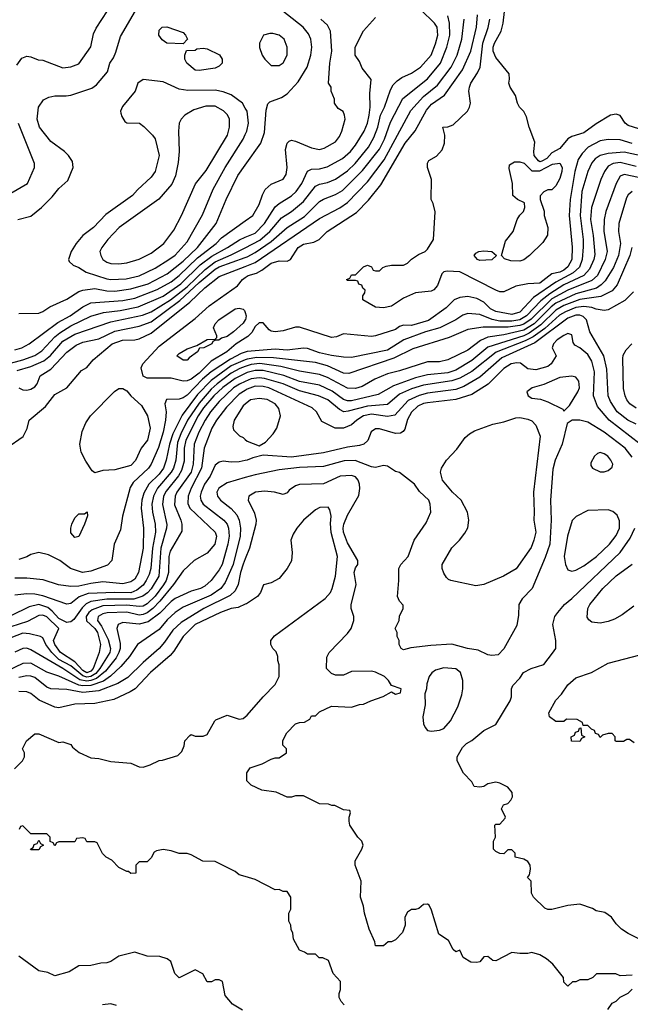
# Model space of a CAD drawing. Header units: inches. Extents: x 1793389 to 1900389, y 320802 to 470796.
# Tile 740 of 752: x 1868875 to 1871921, y 450656 to 455567. Entities that reach past the tile are written whole.
import ezdxf

# ---------------------------------------------------------------- set-up
doc = ezdxf.new("R2010")
doc.units = ezdxf.units.IN
doc.header["$MEASUREMENT"] = 0
doc.layers.add('B8465', color=7, linetype='Continuous')
doc.layers.add('B8475', color=7, linetype='Continuous')

msp = doc.modelspace()

# ---------------------------------------------------------------- linework, layer by layer
at = {"layer": 'B8465', "color": 2}
for points, elevation in [([(1868866, 454570), (1868930, 454586.8), (1868984, 454630), (1869037.5, 454682.5), (1869070, 454724.7), (1869115.5, 454764.5), (1869142, 454830), (1869139, 454859), (1869118, 454890), (1869098, 454910), (1869030, 454959), (1868974, 455030), (1868961.2, 455070), (1868969, 455130), (1868993.6, 455166.4), (1869020.2, 455179.8), (1869050, 455186.8), (1869106.4, 455186.4), (1869130, 455190.6), (1869235.1, 455224.9), (1869258, 455242), (1869313.6, 455306.4), (1869325.2, 455350), (1869343.2, 455376.8), (1869354.8, 455405.2), (1869377.5, 455482.5), (1869464, 455630)], 298), ([(1868860.1, 455339.9), (1868885.6, 455374.4), (1868910, 455384.7), (1868930, 455382), (1868966.4, 455366.4), (1868990, 455364.7), (1869090, 455326.8), (1869130, 455330.8), (1869170, 455346.8), (1869229.1, 455430.9), (1869243.2, 455496.8), (1869255.5, 455524.5), (1869313.2, 455610)], 302), ([(1870000, 455126.1), (1869986, 455150), (1869930, 455192), (1869890, 455207.3), (1869850, 455215.6), (1869714.2, 455214.2), (1869670, 455219.5), (1869590, 455257.2), (1869490, 455268.7), (1869464.7, 455250), (1869451.3, 455210), (1869387.1, 455132.9), (1869378, 455110), (1869379.6, 455099.6), (1869383.6, 455083.6), (1869399.6, 455059.6), (1869410, 455052), (1869472, 455050), (1869494.4, 455034.4), (1869538, 454990), (1869550, 454972), (1869570.6, 454890), (1869550.6, 454810), (1869530, 454781.2), (1869461.7, 454718.3), (1869437.3, 454690), (1869304.7, 454595.3), (1869242.8, 454530), (1869190.5, 454489.5), (1869156, 454450), (1869131.3, 454410), (1869118, 454370), (1869121, 454361), (1869142, 454342), (1869170, 454330.8), (1869206.9, 454306.9), (1869310, 454273.7), (1869330, 454270.4), (1869405.3, 454274.7), (1869470, 454288.8), (1869550, 454327.2), (1869619.5, 454370), (1869650, 454392.7), (1869710, 454458), (1869786.5, 454593.5), (1869839.4, 454720.6), (1869900.7, 454830), (1869989.6, 454970), (1870000, 454993.5)], 298), ([(1868830, 454700.7), (1868914, 454750), (1868949, 454830), (1868949.2, 454850), (1868868.5, 455048.5)], 302), ([(1868870, 454101), (1868970, 454102.8), (1868990, 454111), (1869024.8, 454135.2), (1869110, 454173.4), (1869169.6, 454210.4), (1869190, 454218), (1869250, 454225.3), (1869310, 454214.3), (1869350, 454213.1), (1869430, 454224.4), (1869516, 454250), (1869610, 454298.9), (1869690, 454361.7), (1869761.3, 454430), (1869855.1, 454550), (1869904.5, 454670), (1869962.9, 454790), (1870000, 454841.6)], 294), ([(1868850, 453919.5), (1868885.2, 453930), (1868922.7, 453950), (1869064.5, 454055.5), (1869126.6, 454090), (1869190, 454134.4), (1869230, 454154.4), (1869390, 454166.5), (1869450, 454178.3), (1869559.8, 454220.2), (1869630, 454259.6), (1869670, 454291.5), (1869761.8, 454378.2), (1869855.6, 454450), (1869882.2, 454477.8), (1870000, 454563.1)], 290), ([(1868810, 453848.9), (1868890, 453870.3), (1868950, 453891.8), (1868985.7, 453914.3), (1869050, 453984.2), (1869075.3, 454004.7), (1869130, 454040.3), (1869230, 454087.2), (1869293.5, 454106.5), (1869376.2, 454116.2), (1869465.9, 454134.1), (1869590, 454188.1), (1869679.1, 454250), (1869775.7, 454344.3), (1869832.9, 454387.1), (1869911.8, 454430), (1869970.8, 454469.2), (1870000, 454481.2)], 286), ([(1868862.3, 453817.7), (1868930, 453836.9), (1868994.6, 453865.4), (1869028.2, 453891.8), (1869090, 453962.6), (1869150, 453997.8), (1869330, 454058.9), (1869487.9, 454092.1), (1869530, 454110.3), (1869626.9, 454170), (1869710, 454234.7), (1869799.7, 454320.3), (1869850, 454359.7), (1869930, 454393.4), (1870000, 454429.3)], 282), ([(1868870, 453731.3), (1868890, 453721), (1868910, 453718.8), (1868930, 453724), (1868950, 453736), (1868961.2, 453750), (1868977.2, 453790), (1869030, 453823.8), (1869110, 453908.5), (1869156.6, 453943.4), (1869190, 453958), (1869270, 453975.3), (1869350, 454013.8), (1869470, 454038.3), (1869530, 454059.6), (1869674.5, 454165.5), (1869770, 454255), (1869850, 454321.8), (1869870, 454334), (1870000, 454380)], 278), ([(1868810, 453431), (1868892.3, 453487.7), (1868912.5, 453527.5), (1868922, 453570), (1869003.2, 453636.8), (1869050, 453698), (1869110, 453731.3), (1869183.1, 453816.9), (1869210, 453832), (1869242, 453870), (1869336, 453950), (1869387.9, 453967.9), (1869449.6, 453970.4), (1869470, 453975.5), (1869530, 454003.1), (1869723, 454157), (1869798.7, 454230), (1869870, 454285.3), (1870000, 454335.8)], 274), ([(1870000, 453978.5), (1869954.9, 453950), (1869908.2, 453910), (1869830, 453863.5), (1869770, 453803.5), (1869730, 453773), (1869710, 453765.1), (1869690, 453763.7), (1869630, 453779.5), (1869510, 453779), (1869490, 453788), (1869481.2, 453830), (1869489, 453850), (1869570, 453939.1), (1869750, 454076.3), (1869820.8, 454139.2), (1869961.5, 454238.5), (1869986, 454270), (1870000, 454280)], 270), ([(1870000, 454069.2), (1869990, 454053.2), (1869940.7, 454010), (1869910, 453986.6), (1869882, 453978), (1869868.4, 453968.4), (1869851.6, 453968.4), (1869838, 453962), (1869834, 453950), (1869794, 453930), (1869772, 453928), (1869762, 453910), (1869719.6, 453880.4), (1869710, 453868.7), (1869690, 453869), (1869658, 453890), (1869670, 453902), (1869710, 453924.7), (1869758, 453942), (1869810, 453972), (1869850, 453974), (1869858, 453982), (1869858, 453990), (1869842, 454030), (1869849.2, 454050), (1869869, 454070), (1869950, 454124.9), (1869970, 454127.7), (1869990, 454122.8), (1869996.7, 454116.7), (1870000, 454106)], 266), ([(1870000, 453908.7), (1869978.9, 453901.1), (1869926.9, 453873.1), (1869830.1, 453809.9), (1869786.8, 453773.2), (1869710, 453694.3), (1869690, 453680.5), (1869670, 453674.5), (1869607.7, 453672.3), (1869598.8, 453650), (1869604.9, 453610), (1869602.4, 453570), (1869590.3, 453510), (1869566.6, 453433.4), (1869530.4, 453350), (1869517.1, 453330), (1869441.4, 453258.6), (1869426.7, 453233.3), (1869387.3, 453090), (1869378.5, 453021.5), (1869346, 452950), (1869334, 452870), (1869313.5, 452846.5), (1869230, 452816.9), (1869188, 452810), (1869128, 452830), (1869075.3, 452870), (1869018.3, 452898.3), (1868970, 452909.4), (1868930, 452899.3), (1868910, 452887), (1868870, 452874.5)], 274), ([(1870000, 453869.9), (1869930, 453839.8), (1869830, 453767.7), (1869762.5, 453697.5), (1869685.1, 453594.9), (1869639.1, 453500.9), (1869622.8, 453450), (1869606.3, 453370), (1869591.7, 453330), (1869570, 453300.5), (1869518.7, 453250), (1869494.9, 453205.1), (1869484.2, 453170), (1869481.1, 453130), (1869492, 453030), (1869490.2, 452930), (1869467.2, 452810), (1869450, 452776.2), (1869430, 452763), (1869390, 452752.8), (1869290, 452762.4), (1869230, 452755.1), (1869170, 452740.5), (1869130, 452738.9), (1869067.8, 452747.8), (1868992.5, 452772.5), (1868910, 452782), (1868850, 452781.6)], 278), ([(1870000, 453801.9), (1869950, 453776.5), (1869887.9, 453732.1), (1869842.8, 453690), (1869791.4, 453630), (1869764.9, 453590), (1869704.2, 453470), (1869695.8, 453430), (1869695.1, 453364.9), (1869682, 453318), (1869667.7, 453292.3), (1869605.4, 453214.5), (1869591.7, 453190), (1869587.8, 453147.8), (1869608.7, 453048.7), (1869607.4, 453030), (1869579.7, 452930), (1869569.2, 452790.8), (1869530, 452728), (1869512.2, 452707.8), (1869488.7, 452691.3), (1869443.4, 452676.6), (1869310, 452677), (1869230, 452664.5), (1869207.2, 452652.8), (1869186.6, 452633.4), (1869145.2, 452574.8), (1869130, 452563.6), (1869118.7, 452561.3), (1869110, 452560.4), (1869070, 452580.3), (1869037.2, 452617.2), (1869014.8, 452634.8), (1868970, 452649.7), (1868922.4, 452637.6), (1868830, 452593.3)], 286), ([(1870000, 453836.4), (1869973.3, 453826.7), (1869930, 453802.8), (1869860.2, 453750), (1869830, 453723.9), (1869770, 453654.7), (1869711.3, 453570), (1869678.4, 453501.6), (1869662.7, 453457.3), (1869653.4, 453370), (1869641.8, 453330), (1869630.8, 453309.2), (1869562.3, 453230), (1869542, 453190), (1869534.3, 453150), (1869537.4, 453110), (1869550.3, 453050), (1869551.5, 453010), (1869536.9, 452930), (1869529, 452830), (1869521, 452799), (1869506.3, 452770), (1869490, 452746.3), (1869459.2, 452720.8), (1869430, 452708.1), (1869350, 452709.8), (1869215.9, 452704.1), (1869172.3, 452687.7), (1869130, 452655.1), (1869110, 452652), (1868990, 452692.8), (1868950, 452701.3), (1868910, 452703.6), (1868850, 452697)], 282), ([(1870000, 453761.8), (1869970.9, 453749.1), (1869941.1, 453730), (1869870, 453663), (1869826, 453610), (1869799.6, 453570), (1869769, 453510), (1869745.2, 453450), (1869739.7, 453350), (1869730.2, 453310), (1869659.5, 453210), (1869650.3, 453190), (1869647.7, 453147.7), (1869678.4, 453070), (1869683.8, 453050), (1869684.5, 453015.5), (1869624.8, 452915.2), (1869618.9, 452890), (1869616.9, 452810), (1869604.9, 452770), (1869592.6, 452747.4), (1869550, 452692.2), (1869510, 452653.7), (1869490, 452642), (1869470, 452639.3), (1869410, 452646.5), (1869290, 452643.7), (1869236.1, 452623.9), (1869219.6, 452610), (1869206.5, 452590), (1869207.7, 452567.7), (1869250.1, 452530.1), (1869262.7, 452510), (1869278, 452450), (1869271.4, 452410), (1869241, 452330), (1869230, 452316.8), (1869210, 452308.8), (1869190, 452320.3), (1869150, 452363.5), (1869079.1, 452410), (1869050, 452449.7), (1869044.1, 452470), (1869069.7, 452530), (1869010, 452587.8), (1868990, 452596.9), (1868970, 452594.7), (1868914.4, 452565.6), (1868830, 452538.5)], 290), ([(1870000, 453717.6), (1869970, 453699.7), (1869906.1, 453633.9), (1869857, 453570), (1869833.4, 453530), (1869794.9, 453430), (1869781.5, 453330), (1869730.3, 453230), (1869714.9, 453190), (1869713.4, 453153.4), (1869723.8, 453130), (1869850.4, 453010), (1869856.4, 452990), (1869847.7, 452950), (1869810, 452905.2), (1869744.7, 452870), (1869690, 452818), (1869642, 452750), (1869573.9, 452666.1), (1869539.6, 452630), (1869510, 452608.7), (1869490, 452599.8), (1869470, 452597.2), (1869410, 452610.8), (1869311.5, 452608.5), (1869290, 452603.5), (1869266.4, 452590), (1869263.1, 452570), (1869282.1, 452542.1), (1869315.8, 452475.8), (1869327.6, 452430), (1869324.6, 452410), (1869273.8, 452330), (1869254.3, 452305.7), (1869230, 452291), (1869210, 452288), (1869190, 452293.4), (1869130, 452343.7), (1869070, 452375.9), (1869035.1, 452410), (1869006, 452450), (1868990, 452484), (1868978, 452490), (1868923.8, 452503.8), (1868890, 452506.6), (1868830, 452484)], 294), ([(1870000, 453648.8), (1869990, 453640.9), (1869944, 453570), (1869938, 453538), (1869941, 453521), (1869971.1, 453491.1), (1869990, 453482), (1870000, 453473.3)], 298), ([(1870000, 453367.3), (1869970, 453361.2), (1869930, 453359), (1869890, 453364), (1869870, 453359), (1869850, 453344), (1869824.4, 453290), (1869797, 453250), (1869779.5, 453210), (1869775.8, 453190), (1869778.4, 453170), (1869790.3, 453150.3), (1869893, 453070), (1869910.2, 453050.2), (1869916.5, 453030), (1869919.6, 452990), (1869912.7, 452950), (1869884.9, 452850), (1869870, 452822.7), (1869830.4, 452770), (1869798.7, 452741.3), (1869776, 452730), (1869730, 452716.9), (1869650, 452680.5), (1869630, 452665.6), (1869573.5, 452606.5), (1869515.9, 452564.1), (1869470, 452551), (1869390, 452559.6), (1869366.8, 452550), (1869359.1, 452530), (1869376, 452456), (1869376.5, 452430), (1869370.2, 452410), (1869356.7, 452383.3), (1869303.4, 452316.6), (1869258.7, 452281.3), (1869230, 452270.4), (1869210, 452268.2), (1869174.5, 452274.5), (1869089.7, 452330), (1868930, 452424.2), (1868910, 452431.6), (1868890, 452429.6), (1868850, 452411.8)], 298), ([(1870000, 453282.7), (1869910, 453256.2), (1869867.7, 453230), (1869859.1, 453210), (1869862, 453190), (1869877.3, 453170), (1869930, 453128), (1869957.5, 453097.5), (1869970.4, 453070), (1869976.5, 453030), (1869974.6, 452990), (1869939.6, 452850), (1869900.2, 452759.8), (1869878.4, 452730), (1869830, 452696), (1869690, 452635.8), (1869650, 452609.6), (1869610, 452573.3), (1869570, 452525.6), (1869462.8, 452450), (1869423, 452390), (1869378.8, 452341.2), (1869328.2, 452291.8), (1869292.6, 452267.4), (1869230, 452246.1), (1869190, 452243.9), (1869170, 452247.4), (1869070, 452292.6), (1869010, 452313), (1868930, 452357.4), (1868890, 452356.3), (1868810, 452317.4)], 302), ([(1870000, 452877.5), (1869989.2, 452850.8), (1869976, 452810), (1869964.9, 452750), (1869950, 452718), (1869925.5, 452694.5), (1869793, 452630), (1869679.9, 452560.1), (1869638.2, 452521.8), (1869598, 452462), (1869570, 452429.6), (1869490, 452360.5), (1869414.3, 452285.7), (1869364.4, 452255.6), (1869270, 452219.8), (1869190, 452211.6), (1869110, 452226.6), (1869030, 452229.7), (1869010, 452237.6), (1868950, 452286), (1868930, 452292.8), (1868910, 452294.3), (1868870, 452286.6)], 306), ([(1870000, 452651.2), (1869964.9, 452635.1), (1869929.4, 452629.4), (1869876, 452610), (1869750, 452549.7), (1869690.4, 452490), (1869643.4, 452416.6), (1869624.8, 452395.2), (1869528, 452310), (1869450.2, 452229.7), (1869426.1, 452213.9), (1869344.4, 452175.6), (1869250, 452155.6), (1869150, 452152.3), (1869070, 452135.1), (1869050, 452138), (1868971.9, 452171.9), (1868930, 452205.2), (1868910, 452215.1), (1868870, 452216.2)], 310), ([(1868849.1, 451830.9), (1868888, 451870), (1868898, 451890), (1868898, 451910), (1868888, 451930), (1868908, 451970), (1868950, 452004.7), (1868970, 452004.7), (1869070, 451962), (1869090, 451964.7), (1869130, 451951), (1869138, 451938), (1869171.1, 451911.1), (1869230, 451884.7), (1869270, 451881), (1869330, 451866), (1869430, 451858), (1869470, 451841), (1869490, 451838), (1869526, 451850), (1869570, 451872), (1869587.3, 451872.7), (1869663.1, 451896.9), (1869683.1, 451916.9), (1869694.6, 451945.4), (1869698, 451970), (1869723.1, 451996.9), (1869730, 452002), (1869750, 451994), (1869790, 451994), (1869810, 452002), (1869848, 452070), (1869854, 452074), (1869910, 452098), (1869970, 452078), (1869990, 452082), (1870000, 452090)], 310), ([(1870000, 451293), (1869970, 451302), (1869950, 451318), (1869850, 451368), (1869789.1, 451369.1), (1869730, 451402), (1869710, 451408), (1869670, 451408.7), (1869630, 451422), (1869590, 451428.7), (1869558, 451422), (1869545.4, 451414.6), (1869530, 451386), (1869510, 451366), (1869470, 451366), (1869454, 451350), (1869454, 451310), (1869430, 451308), (1869418, 451318), (1869410, 451318), (1869370, 451338), (1869334.6, 451374.6), (1869306, 451390), (1869288.4, 451408.4), (1869262, 451462), (1869250, 451466), (1869210, 451466), (1869202, 451482), (1869190, 451486), (1869158, 451482), (1869150, 451466), (1869070, 451466), (1869058, 451462), (1869050, 451446), (1869042, 451462), (1869027.3, 451467.3), (1869026, 451490), (1869010, 451506), (1868930, 451506), (1868890, 451546), (1868878, 451542), (1868872.7, 451527.3)], 310), ([(1869986.3, 450626.3), (1869936.4, 450656.4), (1869900.4, 450700.4), (1869886, 450770), (1869870, 450778), (1869850, 450778), (1869831.6, 450768.4), (1869810, 450768), (1869788.4, 450808.4), (1869750, 450828), (1869670, 450788), (1869648.7, 450810), (1869628, 450870), (1869610, 450882), (1869573.6, 450893.6), (1869510, 450895.3), (1869450, 450915.3), (1869370, 450895.3), (1869330, 450868.7), (1869310, 450862), (1869279.6, 450860.4), (1869230, 450848.7), (1869170, 450848), (1869122, 450818), (1869050, 450798), (1869014.6, 450814.6), (1868970, 450822), (1868870, 450895.3)], 314), ([(1869358, 450650), (1869330, 450659), (1869287.1, 450652.9)], 318)]:
    msp.add_lwpolyline(points, dxfattribs=dict(at, elevation=elevation))
for points, elevation in [([(1869690, 455446), (1869609.1, 455449.1), (1869585.6, 455465.6), (1869569.1, 455489.1), (1869570, 455514), (1869586, 455530), (1869608.9, 455531.1), (1869690, 455502), (1869702, 455490), (1869712, 455470)], 294), ([(1869770, 455314), (1869750, 455315.3), (1869708, 455350), (1869698, 455370), (1869698, 455390), (1869707.3, 455412.7), (1869750, 455414), (1869758, 455422), (1869790, 455424.7), (1869810, 455421), (1869870.9, 455390.9), (1869884.7, 455370), (1869884.7, 455350), (1869870, 455335.3), (1869850, 455325.2)], 294), ([(1869804.1, 455135.9), (1869742.8, 455117.2), (1869698, 455090), (1869681, 455070), (1869671, 455050), (1869667.3, 455010), (1869670.6, 454910), (1869665.8, 454854.2), (1869652.7, 454787.3), (1869633, 454747), (1869568.3, 454671.7), (1869370.8, 454530), (1869314, 454470), (1869284, 454430), (1869274.8, 454410), (1869278.8, 454390), (1869290, 454371.3), (1869310, 454357.3), (1869330, 454350.6), (1869370, 454348.2), (1869410, 454353.4), (1869470, 454373), (1869530, 454402), (1869593.2, 454450), (1869643.9, 454516.1), (1869682.7, 454590), (1869752, 454748), (1869805.8, 454814.2), (1869911.8, 454990), (1869920.7, 455030), (1869920.9, 455070), (1869911.4, 455091.4), (1869891.4, 455111.4), (1869850, 455134.5)], 302), ([(1869250, 453306), (1869236.4, 453316.4), (1869204.2, 453364.2), (1869180.7, 453410), (1869175.1, 453450), (1869186.8, 453513.2), (1869204.1, 453555.9), (1869228.7, 453590), (1869347.2, 453712.8), (1869370, 453726.8), (1869390, 453726.8), (1869410, 453716), (1869430, 453691), (1869482.4, 453642.4), (1869511.6, 453591.6), (1869526, 453530), (1869512.4, 453470), (1869480.5, 453430), (1869452.5, 453367.5), (1869430, 453342.4), (1869350, 453321.6), (1869290, 453319)], 270), ([(1869150, 452984), (1869130, 453008), (1869129.2, 453030), (1869135.3, 453050), (1869150, 453082), (1869170, 453102), (1869198, 453102), (1869212, 453112), (1869212.7, 453092.7), (1869198.8, 453050), (1869170, 452989)], 270), ([(1868930, 451426), (1868928, 451430), (1868942, 451438), (1868947.3, 451452.7), (1868962, 451458), (1868970, 451474), (1868978, 451458), (1868994, 451450), (1868978, 451442), (1868970, 451426)], 310)]:
    msp.add_lwpolyline(points, close=True, dxfattribs=dict(at, elevation=elevation))
at = {"layer": 'B8475', "color": 2}
for points, elevation in [([(1870000, 454841.6), (1870078, 454950), (1870095.3, 455004.7), (1870105.1, 455114.9), (1870113.2, 455146.8), (1870122.7, 455157.3), (1870181.5, 455178.5), (1870210, 455196), (1870263.9, 455256.1), (1870309.5, 455330), (1870327.3, 455390), (1870331.8, 455430), (1870326.6, 455470), (1870316.1, 455496.1), (1870289.4, 455530), (1870133.1, 455653.1), (1870069.5, 455689.5), (1870000, 455706.9)], 294), ([(1871990, 455014), (1871910, 455039), (1871895.3, 455050), (1871870, 455088), (1871850, 455095.3), (1871822, 455090), (1871750, 455046.6), (1871690, 455002), (1871630, 454983.7), (1871610, 454972.7), (1871570, 454924), (1871530, 454902), (1871505.4, 454874.6), (1871479.6, 454860.4), (1871470, 454858), (1871463.1, 454863.1), (1871442, 454890), (1871439, 454910), (1871444, 454956), (1871416.2, 455030), (1871402.5, 455082.5), (1871390, 455108.7), (1871369, 455130), (1871359, 455150), (1871349.1, 455189.1), (1871322, 455230), (1871315.3, 455250), (1871319, 455270), (1871316.5, 455296.5), (1871250, 455377.2), (1871237.6, 455410), (1871237.6, 455430), (1871244.2, 455450), (1871277, 455510), (1871287.3, 455550), (1871298, 455650)], 262), ([(1870000, 454429.3), (1870073.2, 454466.8), (1870122, 454510), (1870181, 454579), (1870230, 454610.4), (1870290, 454660.4), (1870350, 454735.5), (1870370, 454746), (1870410, 454754.9), (1870450, 454770.4), (1870510, 454812.4), (1870547.8, 454850), (1870614.7, 454930), (1870641.6, 454978.4), (1870661.1, 455030), (1870675.4, 455090), (1870694.7, 455130), (1870724, 455216), (1870738.7, 455241.3), (1870758, 455262), (1870781.6, 455278.4), (1870830, 455300.5), (1870874.5, 455330), (1870927.6, 455390), (1870950, 455446), (1870961.3, 455490), (1870957.6, 455530), (1870943.7, 455550), (1870875.3, 455615.3)], 282), ([(1870000, 454280), (1870014, 454290), (1870057, 454303), (1870082.9, 454317.1), (1870130, 454352.4), (1870170, 454364.7), (1870210, 454362), (1870226, 454370), (1870264, 454430), (1870290, 454446.8), (1870342.7, 454457.3), (1870369.3, 454470.7), (1870408.7, 454510), (1870555.8, 454604.2), (1870614.3, 454665.7), (1870677.1, 454742.9), (1870798.4, 454950), (1870848.3, 455011.7), (1870904, 455116), (1870930, 455144.9), (1870993.6, 455190), (1871083.5, 455316.5), (1871125.4, 455410), (1871153.7, 455530), (1871158.9, 455590)], 270), ([(1870000, 454380), (1870010, 454383.6), (1870050, 454405.3), (1870130, 454459.6), (1870210, 454530.4), (1870295.4, 454584.6), (1870370, 454660.4), (1870390, 454672.2), (1870450, 454694), (1870484.9, 454715.1), (1870585, 454815), (1870670, 454921.6), (1870695.1, 454970), (1870725.2, 455054.8), (1870786.7, 455173.3), (1870908.6, 455271.4), (1870974.7, 455350), (1871006.3, 455430), (1871020.5, 455490), (1871019.7, 455550), (1871010, 455585.2)], 278), ([(1870000, 454481.2), (1870050, 454501.7), (1870095.8, 454550), (1870150, 454632.7), (1870170, 454650.4), (1870230, 454688.4), (1870254, 454710), (1870282.4, 454750), (1870310, 454810.8), (1870330, 454820.5), (1870370, 454822.4), (1870408.1, 454831.9), (1870485.9, 454874.1), (1870525.1, 454910), (1870550, 454940.5), (1870593, 455010), (1870609.6, 455050), (1870618, 455090), (1870622.9, 455130), (1870621.2, 455198.8), (1870629.1, 455269.1), (1870584.1, 455324.1), (1870570, 455358), (1870549, 455390), (1870549.2, 455430), (1870590, 455511.3), (1870650, 455578)], 286), ([(1870000, 454563.1), (1870037.2, 454590), (1870070, 454644.7), (1870086.3, 454693.7), (1870100.2, 454719.8), (1870130, 454746), (1870188.9, 454771.1), (1870204.7, 454795.3), (1870209.2, 454830), (1870200.2, 454919.8), (1870209.3, 454950.7), (1870219, 454961), (1870230, 454966), (1870250, 454961), (1870330, 454926.8), (1870370, 454918.8), (1870394.2, 454925.8), (1870450, 454958), (1870470, 454984.7), (1870482, 455010), (1870499, 455070), (1870495.3, 455090), (1870488.4, 455108.4), (1870463.1, 455123.1), (1870446, 455150), (1870446, 455170), (1870428, 455210), (1870428, 455230), (1870415.3, 455250), (1870422, 455350), (1870431.8, 455410), (1870426, 455510), (1870410, 455539), (1870377.2, 455570)], 290), ([(1870000, 454335.8), (1870050, 454355.3), (1870370, 454574.4), (1870471.9, 454628.1), (1870510, 454654.4), (1870610, 454758.4), (1870693.2, 454866.8), (1870826.6, 455113.4), (1870890, 455183.1), (1870959.6, 455240.4), (1871026.6, 455330), (1871058, 455390), (1871080.5, 455470), (1871091.6, 455570)], 274), ([(1871929.8, 454949.8), (1871870, 454968), (1871810, 454969.6), (1871770, 454961.6), (1871710.6, 454930), (1871680.8, 454899.2), (1871661.3, 454870), (1871644.2, 454810), (1871620.3, 454670), (1871615.3, 454590), (1871631.5, 454431.5), (1871628.8, 454370), (1871610, 454334), (1871590, 454317.7), (1871570, 454307.6), (1871530, 454298.4), (1871470, 454251.8), (1871410, 454249.6), (1871350, 454238), (1871289.5, 454209.5), (1871270, 454209.4), (1871250, 454217), (1871070, 454309.3), (1871007.1, 454312.9), (1870990, 454309), (1870980.5, 454299.5), (1870959, 454241), (1870940.9, 454219.1), (1870928.1, 454211.9), (1870850, 454204), (1870790, 454177.2), (1870730, 454137.2), (1870690, 454129), (1870650, 454133.2), (1870586, 454170), (1870586, 454190), (1870596.4, 454203.6), (1870598, 454218), (1870587.3, 454227.3), (1870582, 454242), (1870567.3, 454247.3), (1870562, 454262), (1870550, 454266), (1870510, 454266), (1870506, 454270), (1870522, 454278), (1870530, 454294), (1870550, 454294), (1870590, 454334), (1870610, 454342), (1870630, 454334), (1870638, 454318), (1870650, 454314), (1870670, 454314), (1870686, 454330), (1870703.1, 454336.9), (1870730, 454342), (1870790, 454342), (1870810, 454352), (1870830, 454372), (1870864.7, 454395.3), (1870898, 454410), (1870910, 454422), (1870939.3, 454470), (1870948.4, 454608.4), (1870938, 454650), (1870928, 454670), (1870928.7, 454770), (1870908.7, 454830), (1870908.9, 454851.1), (1870916.4, 454863.6), (1870953.6, 454886.4), (1870983.1, 454916.9), (1870994, 454950), (1870995.3, 454990), (1870986, 455030), (1871010, 455032), (1871038, 455042), (1871108.7, 455110), (1871119, 455130), (1871124, 455150), (1871115.3, 455210), (1871119, 455230), (1871126, 455250), (1871158.9, 455301.1), (1871171.8, 455330), (1871184.8, 455450), (1871212.2, 455527.8), (1871220.5, 455570)], 266), ([(1870000, 454993.5), (1870007.3, 455010), (1870017, 455050), (1870009.6, 455109.6), (1870000, 455126.1)], 298), ([(1871990, 454884), (1871890, 454905.7), (1871810, 454899.1), (1871770, 454889.6), (1871746.6, 454873.4), (1871730, 454852.7), (1871710, 454809), (1871678.9, 454710), (1871670.2, 454590), (1871686, 454470), (1871686.1, 454433.9), (1871680.9, 454370), (1871667.5, 454332.5), (1871636.6, 454303.4), (1871550, 454256.8), (1871438.2, 454181.8), (1871370, 454107.4), (1871330, 454096.4), (1871250, 454111.2), (1871224.1, 454124.1), (1871190, 454158.4), (1871155.6, 454175.6), (1871110, 454185.6), (1871070, 454181.6), (1871042.8, 454170), (1871002.8, 454130), (1870913.5, 454066.5), (1870830, 454041.6), (1870790, 454042.7), (1870770, 454036), (1870750, 454022), (1870650, 453989.5), (1870630, 453987.3), (1870490, 453999), (1870455.9, 453984.1), (1870430, 453980.9), (1870270, 454032.7), (1870250, 454032.7), (1870190, 454014.5), (1870149.5, 454009.5), (1870130, 454012.7), (1870120.1, 454020.1), (1870090, 454055.1), (1870070, 454055.1), (1870050, 454037), (1870033, 454007), (1870013.1, 453986.9), (1870000, 453978.5)], 270), ([(1871950, 454834.7), (1871870, 454855.1), (1871836, 454850), (1871810, 454836.2), (1871792.7, 454810), (1871774.9, 454770), (1871727.4, 454630), (1871722.3, 454570), (1871736.5, 454490), (1871744.4, 454395.6), (1871738.9, 454370), (1871717.1, 454322.9), (1871688.5, 454290), (1871590, 454243.7), (1871520, 454200), (1871475.4, 454164.6), (1871403.6, 454090), (1871370, 454069.1), (1871330, 454062.7), (1871270, 454062.6), (1871231.5, 454071.5), (1871170, 454096.3), (1871110, 454100.5), (1871086.3, 454093.7), (1871050.2, 454069.8), (1870970.7, 454030), (1870898.8, 454010), (1870790.6, 453970), (1870710, 453919.1), (1870530, 453882.4), (1870490, 453882.9), (1870430, 453891.5), (1870370, 453905.1), (1870310, 453926), (1870290, 453927.8), (1870210, 453918.9), (1870150, 453924), (1870010, 453912.2), (1870000, 453908.7)], 274), ([(1872310, 454705.6), (1871890, 454795.1), (1871870, 454786), (1871850.4, 454750), (1871798.4, 454610), (1871790.4, 454570), (1871788.7, 454511.3), (1871804.9, 454410), (1871795.3, 454370), (1871757, 454290), (1871730, 454266), (1871610, 454218), (1871530, 454174), (1871426.6, 454073.4), (1871390, 454048.4), (1871370, 454040.9), (1871312.3, 454032.3), (1871186.4, 454033.6), (1871110, 454022), (1871017.7, 453982.3), (1870835.4, 453924.6), (1870740.8, 453879.2), (1870517.3, 453802.7), (1870490, 453803), (1870410, 453840.4), (1870350, 453856.4), (1870140.3, 453880.3), (1870057.7, 453882.3), (1870010, 453874.2), (1870000, 453869.9)], 278), ([(1871930, 454709.4), (1871910, 454693.2), (1871902.3, 454677.7), (1871864.4, 454550), (1871862.4, 454510), (1871871.7, 454450), (1871862.7, 454390), (1871836.5, 454330), (1871796, 454264), (1871776.3, 454243.7), (1871751.7, 454228.3), (1871650, 454199.4), (1871550, 454152.4), (1871525.7, 454134.3), (1871441.8, 454050), (1871390, 454018.7), (1871290, 453995.3), (1871210, 453983.9), (1871173.6, 453966.4), (1871110, 453918.7), (1871010, 453869.6), (1870970, 453860.7), (1870910, 453860.9), (1870770, 453815.1), (1870710, 453800.5), (1870646.1, 453773.9), (1870582.9, 453737.1), (1870550, 453726.6), (1870510, 453728), (1870410, 453782.6), (1870370, 453796.9), (1870270, 453813.7), (1870177.5, 453837.5), (1870072.1, 453852.1), (1870030, 453847.3), (1870000, 453836.4)], 282), ([(1871928.8, 454430), (1871918.7, 454390), (1871855.6, 454244.4), (1871830, 454214), (1871773.7, 454186.3), (1871670, 454170.7), (1871590, 454140.3), (1871550, 454117.1), (1871475.1, 454044.9), (1871416.9, 454003.1), (1871390, 453990.6), (1871210, 453933.7), (1871130, 453866.9), (1871050, 453819.1), (1871010, 453805.1), (1870910, 453796), (1870850, 453781), (1870739.1, 453740.9), (1870662.5, 453697.5), (1870530, 453666), (1870510, 453665.7), (1870490, 453672.8), (1870434.1, 453714.1), (1870370, 453743.1), (1870270, 453762.2), (1870192.3, 453792.3), (1870090, 453816.2), (1870050, 453817.7), (1870010, 453807), (1870000, 453801.9)], 286), ([(1871937.1, 454210), (1871893.3, 454166.7), (1871810, 454119.6), (1871790, 454115.6), (1871750, 454122.4), (1871730, 454131.1), (1871690, 454135.8), (1871650, 454130.7), (1871597.6, 454110), (1871567.9, 454092.1), (1871494, 454026), (1871435.9, 453984.1), (1871395.9, 453964.1), (1871251.5, 453908.5), (1871130, 453812.2), (1871070, 453779.2), (1871030, 453765.3), (1870890, 453743.1), (1870830, 453725.1), (1870770, 453698.9), (1870710, 453648), (1870610, 453638.8), (1870513.3, 453613.3), (1870491.4, 453611.4), (1870470, 453621.6), (1870412, 453670), (1870366, 453690), (1870270, 453715.3), (1870190, 453750.8), (1870096.6, 453776.6), (1870070, 453780.3), (1870030, 453774.8), (1870000, 453761.8)], 290), ([(1870000, 454106), (1870004.9, 454090), (1870000.5, 454070), (1870000, 454069.2)], 266), ([(1871950, 453549.6), (1871909.4, 453570), (1871856.2, 453610), (1871822, 453662), (1871811.4, 453691.4), (1871803.8, 453823.8), (1871789.7, 453889.7), (1871719.5, 454010), (1871702, 454070), (1871685.6, 454085.6), (1871670, 454092.2), (1871650, 454092.8), (1871610, 454077.6), (1871445.2, 453954.8), (1871279.6, 453880.4), (1871170, 453783), (1871090, 453736.4), (1871050, 453722.7), (1870910, 453704.5), (1870867, 453693), (1870812.9, 453667.1), (1870746.4, 453593.6), (1870710, 453586.9), (1870630, 453598.5), (1870590, 453590.9), (1870556.3, 453570), (1870530, 453546.6), (1870490, 453529.4), (1870449.3, 453529.3), (1870382, 453562), (1870355.3, 453610), (1870334, 453630), (1870117.2, 453730), (1870090, 453736.8), (1870050, 453738), (1870010, 453723.5), (1870000, 453717.6)], 294), ([(1871969.5, 453450), (1871815.6, 453570), (1871757.1, 453637.1), (1871737.6, 453690), (1871742, 453810), (1871730, 453864), (1871710, 453897), (1871670, 453929.3), (1871643.7, 453943.7), (1871636.5, 453956.5), (1871630, 453995.3), (1871610, 454001.2), (1871590, 453992.3), (1871556, 453970), (1871538, 453950), (1871532, 453930), (1871551.3, 453890), (1871526, 453850), (1871510, 453837.2), (1871450, 453820.9), (1871410, 453826), (1871372.9, 453852.9), (1871354.8, 453854.8), (1871326, 453850), (1871290, 453827), (1871211.3, 453748.7), (1871130, 453698), (1871050, 453672.4), (1870910, 453656.4), (1870890, 453652.4), (1870861.4, 453638.6), (1870830, 453609.4), (1870810, 453573.2), (1870795.6, 453524.4), (1870788.1, 453511.9), (1870774.9, 453505.1), (1870750, 453502.9), (1870670, 453526), (1870650, 453525.2), (1870628.2, 453511.8), (1870612.4, 453467.6), (1870591, 453450), (1870570, 453442.9), (1870510, 453435.1), (1870390, 453406.3), (1870230, 453384.7), (1870090, 453395.3), (1870038, 453382), (1870010, 453369.3), (1870000, 453367.3)], 298), ([(1871950, 453629.5), (1871919.3, 453650), (1871903.7, 453670), (1871895.1, 453690), (1871887.7, 453727.7), (1871883.7, 453876.3), (1871886.3, 453893.7), (1871900.1, 453919.9), (1871929.2, 453950)], 290), ([(1870000, 453473.3), (1870010, 453464.7), (1870070, 453442), (1870100.4, 453459.6), (1870138.6, 453501.4), (1870157.2, 453530), (1870176, 453590), (1870166.8, 453626.8), (1870149, 453650), (1870110, 453671.5), (1870070, 453677.6), (1870026.8, 453670), (1870000, 453648.8)], 298), ([(1871930, 453385.2), (1871896.2, 453430), (1871790, 453509.6), (1871710, 453559.3), (1871670, 453569), (1871631.6, 453568.4), (1871606.8, 453553.2), (1871580.7, 453450), (1871546, 453370), (1871534.6, 453325.4), (1871523.1, 453170), (1871526.7, 453070), (1871519.5, 452950), (1871496.5, 452883.5), (1871430.8, 452730), (1871381.4, 452678.6), (1871364.7, 452650), (1871363.6, 452596.4), (1871354.4, 452545.6), (1871290.9, 452429.1), (1871262, 452398), (1871230, 452395.3), (1871210, 452399), (1871162.7, 452422.7), (1871109.6, 452429.6), (1871030, 452451.8), (1870925.6, 452445.6), (1870826.8, 452433.2), (1870790, 452424), (1870778, 452430), (1870768, 452450), (1870768, 452470), (1870758, 452490), (1870758, 452510), (1870748, 452530), (1870768, 452570), (1870769, 452591), (1870788, 452630), (1870787.3, 452647.3), (1870770, 452666), (1870759, 452690), (1870767, 452770), (1870766.6, 452830), (1870776, 452850), (1870812.7, 452890), (1870842.7, 452970), (1870903.2, 453056.8), (1870925.2, 453110), (1870922.7, 453150), (1870916, 453170), (1870870, 453214), (1870844, 453250), (1870770, 453309), (1870750, 453314), (1870710, 453339.5), (1870690, 453342.9), (1870650, 453332.7), (1870630, 453336), (1870548.1, 453368.1), (1870494.4, 453365.6), (1870390, 453337.6), (1870270, 453332.6), (1870170, 453321.3), (1870050, 453297.4), (1870000, 453282.7)], 302), ([(1871930, 450802), (1871870, 450798), (1871848.4, 450808.4), (1871752.7, 450807.3), (1871734, 450790), (1871710, 450778), (1871670, 450778), (1871650, 450768), (1871632.7, 450767.3), (1871610, 450746), (1871590, 450766), (1871588, 450790), (1871535.3, 450855.3), (1871503.1, 450883.1), (1871470, 450902), (1871430, 450914), (1871410, 450909), (1871370, 450908.7), (1871330, 450914), (1871250, 450873.2), (1871234.6, 450874.6), (1871210, 450894), (1871190, 450893.2), (1871170, 450868), (1871156, 450864), (1871126.3, 450866.3), (1871088, 450890), (1871070, 450926), (1871050, 450918), (1871038, 450930), (1871014.6, 450974.6), (1870966.3, 451006.3), (1870930, 451126), (1870918, 451150), (1870910, 451155.3), (1870890, 451154), (1870866, 451134), (1870850, 451128), (1870830, 451128.7), (1870810, 451115.3), (1870796, 451090), (1870798, 451050), (1870785.4, 451014.6), (1870750, 450978), (1870730, 450968), (1870712.7, 450967.3), (1870690, 450948), (1870650, 450948), (1870647.3, 450967.3), (1870618, 451030), (1870595.3, 451110), (1870590, 451146), (1870575.3, 451190), (1870579, 451270), (1870548.7, 451350), (1870548.9, 451371.1), (1870582, 451430), (1870588, 451450), (1870582, 451470), (1870562, 451490), (1870522, 451550), (1870518, 451570), (1870518, 451590), (1870526, 451610), (1870522, 451622), (1870490, 451626), (1870447.3, 451647.3), (1870432.7, 451647.3), (1870414.6, 451654.6), (1870370, 451655.3), (1870290, 451695.3), (1870250, 451695.3), (1870230, 451688.7), (1870210, 451688.7), (1870154.6, 451714.6), (1870083.1, 451723.1), (1870030, 451748), (1870008, 451770), (1870008, 451810), (1870024.7, 451835.3), (1870084.7, 451855.3), (1870130, 451878), (1870150, 451884.7), (1870170, 451884.7), (1870206, 451910), (1870206, 451930), (1870188.4, 451948.4), (1870188.4, 451971.6), (1870208, 452010), (1870250, 452054), (1870270, 452062), (1870296.4, 452063.6), (1870322, 452078), (1870330, 452094), (1870350, 452094), (1870370, 452114), (1870430, 452142), (1870530, 452138), (1870570, 452151.3), (1870590, 452152), (1870626, 452170), (1870688.9, 452191.1), (1870730, 452214), (1870750, 452202), (1870775.3, 452210), (1870778, 452230), (1870730, 452246), (1870715.3, 452270), (1870695.3, 452290), (1870650, 452313.2), (1870630, 452317.2), (1870530, 452315.3), (1870490, 452298), (1870450, 452298), (1870430, 452306), (1870406, 452330), (1870407.3, 452387.3), (1870418, 452410), (1870510, 452504.7), (1870528.7, 452530), (1870542, 452570), (1870542, 452590), (1870528.7, 452630), (1870528.9, 452648.9), (1870554, 452750), (1870544, 452810), (1870550, 452832), (1870562, 452850), (1870562, 452870), (1870510, 452957.2), (1870489.7, 453010), (1870488.2, 453030), (1870491.5, 453050), (1870510, 453094.8), (1870566.2, 453193.8), (1870571.5, 453228.5), (1870569.6, 453250), (1870563.7, 453270), (1870550, 453286), (1870530, 453294), (1870474, 453290), (1870390, 453252.3), (1870270, 453249), (1870250, 453242), (1870219.6, 453220.4), (1870210, 453206), (1870190, 453198), (1870146, 453210), (1870095.5, 453215.5), (1870050.7, 453209.3), (1870018, 453190), (1870014.8, 453170), (1870046, 453106), (1870054, 453070), (1870053.4, 453050), (1870021.3, 452930), (1870000, 452877.5)], 306), ([(1870000, 452090), (1870010, 452098), (1870088.7, 452190), (1870149.3, 452250.7), (1870169, 452290), (1870168.9, 452348.9), (1870162, 452370), (1870162, 452390), (1870153.6, 452413.6), (1870138, 452430), (1870128, 452450), (1870128, 452470), (1870146.3, 452493.7), (1870399.4, 452680.6), (1870425.1, 452710), (1870434, 452730), (1870449.6, 452790.4), (1870460.5, 452890), (1870428.2, 453008.2), (1870425.6, 453054.4), (1870429.3, 453090), (1870422.7, 453122.7), (1870414.5, 453134.5), (1870372.9, 453132.9), (1870350, 453122.7), (1870290.7, 453070), (1870257.3, 453030), (1870238.8, 453001.2), (1870227.3, 452970), (1870234, 452910), (1870230, 452868), (1870210, 452828.7), (1870170, 452779), (1870130, 452757.2), (1870091.3, 452748.7), (1870076, 452710), (1870061, 452690), (1870006, 452654), (1870000, 452651.2)], 310), ([(1872010, 450959), (1871910, 451008.7), (1871878, 451030), (1871850, 451058), (1871828, 451090), (1871794, 451114), (1871750, 451122), (1871732.9, 451132.9), (1871670, 451155.3), (1871610, 451149), (1871528.9, 451128.9), (1871510, 451128.7), (1871494.6, 451134.6), (1871438, 451190), (1871428, 451210), (1871426, 451270), (1871408.7, 451288.7), (1871419, 451301), (1871424, 451330), (1871421.2, 451350), (1871410, 451368.7), (1871390, 451379), (1871346, 451390), (1871346, 451410), (1871330, 451426), (1871310, 451426), (1871290, 451406), (1871270, 451408), (1871250, 451418), (1871238, 451430), (1871238, 451470), (1871248.7, 451490), (1871246, 451550), (1871250, 451554), (1871270, 451554), (1871296.4, 451583.6), (1871298, 451590), (1871278, 451630), (1871289, 451651), (1871310, 451658), (1871325.6, 451674.4), (1871333.2, 451690), (1871332, 451712), (1871310, 451739), (1871270, 451759), (1871250, 451764), (1871210, 451755.3), (1871190, 451742), (1871170, 451738), (1871142, 451742), (1871130, 451766), (1871088.4, 451808.4), (1871058, 451870), (1871058, 451890), (1871083.2, 451936.8), (1871103.2, 451956.8), (1871130, 451971), (1871190, 452021), (1871250, 452052), (1871322, 452170), (1871328.7, 452190), (1871328, 452230), (1871334.6, 452245.4), (1871370, 452282), (1871388.9, 452311.1), (1871426, 452330), (1871488.9, 452351.1), (1871533.6, 452406.4), (1871548.9, 452431.1), (1871549, 452470), (1871535.3, 452550), (1871544, 452590), (1871559, 452610), (1871593.2, 452650), (1871630, 452679.1), (1871870.9, 452909.1), (1871920.1, 452979.9), (1871942.9, 453030)], 302), ([(1871938, 452642), (1871881.1, 452598.9), (1871842.5, 452577.5), (1871810, 452565.2), (1871770, 452557.2), (1871730, 452562), (1871713.6, 452573.6), (1871706, 452586), (1871709.1, 452629.1), (1871719.3, 452650), (1871783.7, 452730), (1871850, 452793.4), (1871930, 452850.8)], 298), ([(1871940.4, 451960.4), (1871916.4, 451976.4), (1871903.6, 451976.4), (1871887.3, 451967.3), (1871850, 451966), (1871846, 451970), (1871846, 451990), (1871830, 452006), (1871810, 452006), (1871782, 451998), (1871770, 451986), (1871762, 452002), (1871747.3, 452007.3), (1871742, 452022), (1871727.3, 452027.3), (1871710, 452046), (1871686, 452046), (1871682, 452062), (1871656.4, 452076.4), (1871602, 452078), (1871590, 452066), (1871550, 452066), (1871518, 452090), (1871515.3, 452110), (1871550, 452172), (1871578, 452202), (1871609, 452250), (1871650, 452284.7), (1871728, 452310), (1871810, 452358), (1871970, 452398.8)], 298), ([(1870493.6, 450653.6), (1870478, 450670), (1870468, 450690), (1870468, 450710), (1870475.3, 450730), (1870475.3, 450770), (1870438, 450810), (1870414.6, 450874.6), (1870387.3, 450887.3), (1870368.4, 450888.4), (1870350, 450906), (1870310, 450906), (1870296.4, 450916.4), (1870270, 450926), (1870240.4, 450980.4), (1870238, 451010), (1870228.4, 451028.4), (1870228, 451050), (1870218, 451070), (1870218, 451110), (1870228, 451130), (1870228, 451190), (1870210, 451218), (1870190, 451218), (1870170, 451228), (1870150, 451226), (1870050, 451278), (1870000, 451293)], 310), ([(1871808.7, 450630), (1871830, 450662), (1871850, 450672), (1871870, 450692), (1871910, 450712), (1871930, 450732)], 306)]:
    msp.add_lwpolyline(points, dxfattribs=dict(at, elevation=elevation))
for points, elevation in [([(1870138, 455498), (1870122, 455498), (1870091.3, 455488.7), (1870071.3, 455450), (1870071.6, 455428.4), (1870084.7, 455390), (1870098, 455370), (1870130, 455338), (1870170, 455338), (1870190, 455352), (1870208.7, 455390), (1870209, 455430), (1870194, 455470), (1870170, 455488.7)], 298), ([(1871430, 454812), (1871470, 454812), (1871533.6, 454846.4), (1871570, 454851), (1871580.7, 454830), (1871579.1, 454810), (1871570, 454775.3), (1871550, 454738), (1871530, 454718), (1871510, 454718), (1871490, 454708), (1871471.6, 454688.4), (1871471.3, 454670), (1871490.8, 454610.8), (1871490.8, 454590), (1871510.5, 454530), (1871507.7, 454492.3), (1871484.5, 454455.5), (1871418.8, 454390), (1871390, 454369.5), (1871370, 454362.9), (1871324.5, 454364.5), (1871294, 454374), (1871278, 454390), (1871298, 454462), (1871337.2, 454510), (1871357.2, 454570), (1871370, 454591.3), (1871388.7, 454610), (1871395.3, 454630), (1871393.2, 454653.2), (1871358, 454670), (1871335.3, 454690), (1871334, 454750), (1871316.4, 454823.6), (1871318, 454842), (1871343.1, 454856.9), (1871370, 454858), (1871390.9, 454850.9)], 262), ([(1871170, 454365.2), (1871158, 454370), (1871142, 454390), (1871150, 454402), (1871166, 454410), (1871190, 454414), (1871230.7, 454410.7), (1871254, 454390), (1871230, 454369.2)], 262), ([(1871630, 453789), (1871570, 453782), (1871490, 453746.6), (1871431.3, 453730), (1871404.7, 453710), (1871411.3, 453690), (1871430, 453678.8), (1871473.4, 453673.4), (1871510, 453660.7), (1871584.7, 453624.7), (1871590, 453614), (1871618, 453642), (1871659.5, 453710), (1871667, 453730), (1871663.7, 453763.7), (1871650, 453784)], 302), ([(1871150, 452742.7), (1871026, 452770), (1871014, 452774), (1871004, 452784), (1870990, 452806), (1870982, 452830), (1870982, 452850), (1871030, 452932), (1871069.4, 452970.6), (1871094.8, 453005.2), (1871110, 453032), (1871116, 453070), (1871109, 453110), (1871077.2, 453170), (1871034, 453210), (1870984, 453270), (1870974, 453310), (1870979, 453330), (1871004, 453370), (1871055.3, 453424.7), (1871098, 453482), (1871118.4, 453501.6), (1871143.6, 453516.4), (1871235.3, 453550), (1871290, 453560.5), (1871350, 453580.7), (1871370, 453582.8), (1871410, 453574), (1871430, 453566), (1871450, 453544.7), (1871470.6, 453490), (1871438, 453210), (1871442, 453110), (1871439.1, 453070), (1871450.4, 453010.4), (1871440.5, 452970), (1871425.8, 452934.2), (1871352.3, 452827.7), (1871288.3, 452791.7), (1871190, 452749.3)], 298), ([(1871770, 453408.7), (1871756.9, 453403.1), (1871742, 453390), (1871723.6, 453356.4), (1871723.6, 453343.6), (1871732, 453330), (1871770, 453311.3), (1871790, 453311.3), (1871810, 453318), (1871830, 453334), (1871833.2, 453350), (1871824, 453370), (1871808.7, 453390), (1871790, 453401.2)], 306), ([(1871810, 453122.7), (1871710, 453119.3), (1871650.7, 453089.3), (1871630.7, 453069.3), (1871608.5, 452991.5), (1871590.7, 452890), (1871597.3, 452850), (1871610, 452822), (1871630, 452816), (1871650, 452820.7), (1871690, 452842), (1871752.3, 452890), (1871817, 452950), (1871850, 452994), (1871867.6, 453030), (1871867.6, 453067.6), (1871854.9, 453094.9), (1871833.8, 453113.8)], 306), ([(1870990, 452333.2), (1870950, 452322), (1870930.9, 452309.1), (1870918, 452290), (1870906.4, 452253.6), (1870904.7, 452230), (1870895.3, 452204.7), (1870897.3, 452150), (1870886, 452090), (1870890, 452054), (1870896.9, 452036.9), (1870910, 452022), (1870930, 452018), (1870970, 452022.8), (1870990, 452031), (1871024, 452070), (1871060.2, 452139.8), (1871080.2, 452199.8), (1871086, 452230), (1871085.2, 452270), (1871074, 452310), (1871050, 452328.7)], 306), ([(1871670, 451966), (1871628.4, 451968.4), (1871626, 451990), (1871642, 451998), (1871647.3, 452012.7), (1871662, 452018), (1871667.3, 452032.7), (1871674, 452034), (1871678, 451998), (1871694, 451990), (1871678, 451982)], 298)]:
    msp.add_lwpolyline(points, close=True, dxfattribs=dict(at, elevation=elevation))

doc.saveas('drawing.dxf')
